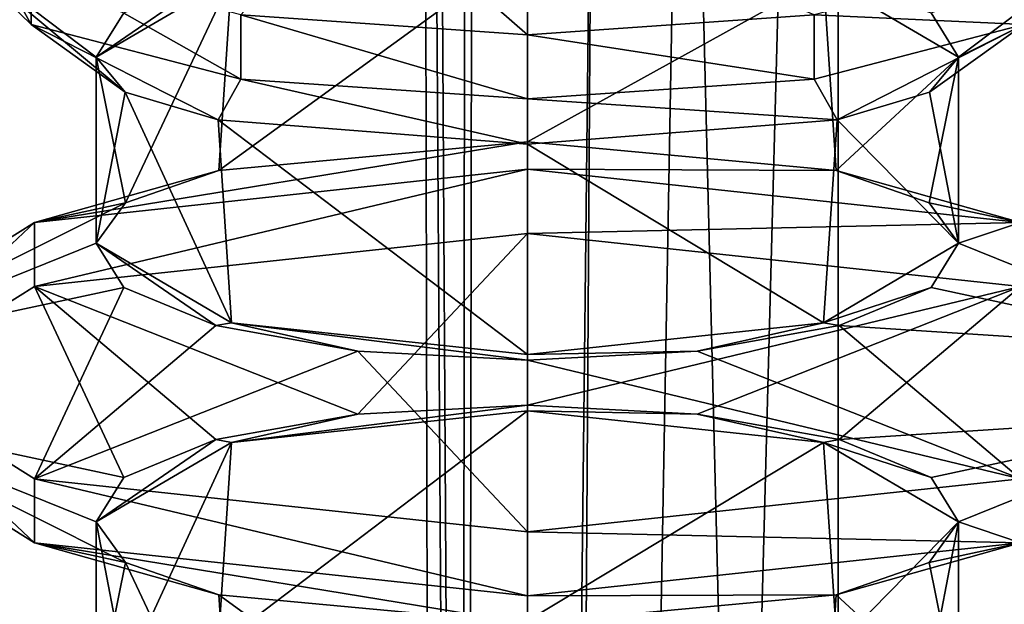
# Model space of a CAD drawing. Header units: millimetres. Extents: x -18.9 to 18.9, y -8.8 to 39.
# Tile 276 of 331: x 6.2 to 8.4, y 22.7 to 24.1. Entities that reach past the tile are written whole.
import ezdxf

# ---------------------------------------------------------------- set-up
doc = ezdxf.new("R2010")
doc.units = ezdxf.units.MM
doc.header["$LTSCALE"] = 65.185185
for name, color, linetype in [('1', 7, 'CONTINUOUS'), ('1430', 7, 'CONTINUOUS'), ('1431', 7, 'CONTINUOUS'), ('1432', 7, 'CONTINUOUS'), ('1433', 7, 'CONTINUOUS'), ('1456', 7, 'CONTINUOUS'), ('1457', 7, 'CONTINUOUS'), ('1458', 7, 'CONTINUOUS'), ('1459', 7, 'CONTINUOUS'), ('1494', 7, 'CONTINUOUS'), ('1495', 7, 'CONTINUOUS'), ('1496', 7, 'CONTINUOUS'), ('1497', 7, 'CONTINUOUS'), ('1498', 7, 'CONTINUOUS'), ('1499', 7, 'CONTINUOUS'), ('15', 7, 'CONTINUOUS'), ('1534', 7, 'CONTINUOUS'), ('1535', 7, 'CONTINUOUS'), ('1536', 7, 'CONTINUOUS'), ('1537', 7, 'CONTINUOUS'), ('1539', 7, 'CONTINUOUS'), ('7', 7, 'CONTINUOUS'), ('8', 7, 'CONTINUOUS')]:
    doc.layers.add(name, color=color, linetype=linetype)

msp = doc.modelspace()

# ---------------------------------------------------------------- linework, layer by layer
at = {"layer": '1', "color": 7, "linetype": 'Continuous'}
for points in [[(3.5677, -3.5, -17.0303), (4.2931, 26.4, -16.8621), (6.4071, -3.5, -16.1774), (3.5677, -3.5, -17.0303)], [(4.2931, 26.4, -16.8621), (9.0291, 26.4, -14.874), (6.4071, -3.5, -16.1774), (4.2931, 26.4, -16.8621)], [(6.4071, -3.5, -16.1774), (9.0291, 26.4, -14.874), (9.0598, -3.5, -14.8553), (6.4071, -3.5, -16.1774)]]:
    msp.add_3dface(points, dxfattribs=at)
at = {"layer": '1430', "color": 7, "linetype": 'Continuous'}
for points in [[(7.35, 23.794, -13.1832), (7.35, 24.2363, -13.1832), (8.019, 24.1647, -12.9174), (7.35, 23.794, -13.1832)], [(7.35, 23.794, -13.1832), (8.019, 24.1647, -12.9174), (8.0473, 23.7294, -12.8897), (7.35, 23.794, -13.1832)], [(8.019, 24.1647, -12.9174), (8.3241, 23.985, -12.2499), (8.0473, 23.7294, -12.8897), (8.019, 24.1647, -12.9174)], [(8.3241, 23.985, -12.2499), (8.2575, 23.6565, -12.5647), (8.0473, 23.7294, -12.8897), (8.3241, 23.985, -12.2499)], [(8.3241, 23.985, -12.2499), (8.3241, 23.565, -12.1665), (8.2575, 23.6565, -12.5647), (8.3241, 23.985, -12.2499)], [(8.3241, 23.565, -12.1665), (8.3241, 23.985, -12.2499), (8.2585, 23.9066, -11.8544), (8.3241, 23.565, -12.1665)], [(8.3241, 23.565, -12.1665), (8.2585, 23.9066, -11.8544), (8.0496, 23.8441, -11.5291), (8.3241, 23.565, -12.1665)], [(7.35, 23.7885, -11.2332), (8.019, 23.3853, -11.4989), (8.0496, 23.8441, -11.5291), (7.35, 23.7885, -11.2332)], [(8.019, 23.3853, -11.4989), (8.3241, 23.565, -12.1665), (8.0496, 23.8441, -11.5291), (8.019, 23.3853, -11.4989)], [(7.35, 23.7885, -11.2332), (7.35, 23.3137, -11.2332), (8.019, 23.3853, -11.4989), (7.35, 23.7885, -11.2332)]]:
    msp.add_3dface(points, dxfattribs=at)
at = {"layer": '1431', "color": 7, "linetype": 'Continuous'}
for points in [[(8.4715, 24.2041, -11.5635), (7.9975, 24.0809, -11.1058), (8.4715, 24.0592, -11.6025), (8.4715, 24.2041, -11.5635)], [(7.9975, 24.0809, -11.1058), (7.35, 24.0358, -10.9382), (7.9975, 23.936, -11.1448), (7.9975, 24.0809, -11.1058)], [(7.9975, 24.0809, -11.1058), (7.9975, 23.936, -11.1448), (8.4715, 24.0592, -11.6025), (7.9975, 24.0809, -11.1058)], [(7.35, 24.0358, -10.9382), (7.35, 23.8909, -10.9772), (7.9975, 23.936, -11.1448), (7.35, 24.0358, -10.9382)]]:
    msp.add_3dface(points, dxfattribs=at)
at = {"layer": '1432', "color": 7, "linetype": 'Continuous'}
for points in [[(8.3241, 23.985, -12.2499), (8.2621, 24.0854, -12.6227), (8.645, 24.2276, -12.2277), (8.3241, 23.985, -12.2499)], [(8.4715, 24.0592, -11.6025), (8.3241, 23.985, -12.2499), (8.645, 24.2276, -12.2277), (8.4715, 24.0592, -11.6025)], [(7.9975, 23.936, -11.1448), (8.0496, 23.8441, -11.5291), (8.4715, 24.0592, -11.6025), (7.9975, 23.936, -11.1448)], [(8.0496, 23.8441, -11.5291), (8.2585, 23.9066, -11.8544), (8.4715, 24.0592, -11.6025), (8.0496, 23.8441, -11.5291)], [(8.2585, 23.9066, -11.8544), (8.3241, 23.985, -12.2499), (8.4715, 24.0592, -11.6025), (8.2585, 23.9066, -11.8544)], [(7.35, 23.8909, -10.9772), (8.0496, 23.8441, -11.5291), (7.9975, 23.936, -11.1448), (7.35, 23.8909, -10.9772)], [(7.35, 23.8909, -10.9772), (7.35, 23.7885, -11.2332), (8.0496, 23.8441, -11.5291), (7.35, 23.8909, -10.9772)]]:
    msp.add_3dface(points, dxfattribs=at)
at = {"layer": '1433', "color": 7, "linetype": 'Continuous'}
msp.add_3dface([(7.35, 24.3507, -11.1848), (7.35, 24.0358, -10.9382), (7.9975, 24.0809, -11.1058), (7.35, 24.3507, -11.1848)], dxfattribs=at)
at = {"layer": '1456', "color": 7, "linetype": 'Continuous'}
for points in [[(7.35, 22.7115, -13.1832), (7.35, 23.1863, -13.1832), (8.019, 23.1147, -12.9174), (7.35, 22.7115, -13.1832)], [(7.35, 22.7115, -13.1832), (8.019, 23.1147, -12.9174), (8.0496, 22.6559, -12.8873), (7.35, 22.7115, -13.1832)], [(8.019, 23.1147, -12.9174), (8.3241, 22.935, -12.2499), (8.0496, 22.6559, -12.8873), (8.019, 23.1147, -12.9174)], [(8.0496, 22.6559, -12.8873), (8.3241, 22.935, -12.2499), (8.2585, 22.5934, -12.562), (8.0496, 22.6559, -12.8873)], [(8.3241, 22.515, -12.1665), (8.3241, 22.935, -12.2499), (8.2575, 22.8435, -11.8517), (8.3241, 22.515, -12.1665)], [(8.3241, 22.935, -12.2499), (8.3241, 22.515, -12.1665), (8.2585, 22.5934, -12.562), (8.3241, 22.935, -12.2499)], [(8.3241, 22.515, -12.1665), (8.2575, 22.8435, -11.8517), (8.0473, 22.7706, -11.5267), (8.3241, 22.515, -12.1665)], [(7.35, 22.706, -11.2332), (8.019, 22.3353, -11.4989), (8.0473, 22.7706, -11.5267), (7.35, 22.706, -11.2332)], [(8.019, 22.3353, -11.4989), (8.3241, 22.515, -12.1665), (8.0473, 22.7706, -11.5267), (8.019, 22.3353, -11.4989)]]:
    msp.add_3dface(points, dxfattribs=at)
at = {"layer": '1457', "color": 7, "linetype": 'Continuous'}
for points in [[(7.35, 23.587, -13.7485), (7.35, 23.7319, -13.7095), (8.4637, 23.612, -13.2641), (7.35, 23.587, -13.7485)], [(7.35, 23.587, -13.7485), (8.4637, 23.612, -13.2641), (8.4637, 23.4671, -13.3031), (7.35, 23.587, -13.7485)], [(8.4637, 23.0329, -11.1133), (7.35, 22.913, -10.6679), (8.4637, 22.888, -11.1523), (8.4637, 23.0329, -11.1133)], [(7.35, 22.913, -10.6679), (7.35, 22.7681, -10.7068), (8.4637, 22.888, -11.1523), (7.35, 22.913, -10.6679)]]:
    msp.add_3dface(points, dxfattribs=at)
at = {"layer": '1458', "color": 7, "linetype": 'Continuous'}
for points in [[(7.35, 23.1993, -13.2316), (7.35, 23.587, -13.7485), (8.4637, 23.4671, -13.3031), (7.35, 23.1993, -13.2316)], [(7.7331, 23.1789, -13.1558), (7.35, 23.1993, -13.2316), (8.4637, 23.4671, -13.3031), (7.7331, 23.1789, -13.1558)], [(8.054, 23.1212, -12.9414), (7.7331, 23.1789, -13.1558), (8.4637, 23.4671, -13.3031), (8.054, 23.1212, -12.9414)], [(8.925, 23.1776, -12.2277), (8.054, 23.1212, -12.9414), (8.4637, 23.4671, -13.3031), (8.925, 23.1776, -12.2277)], [(8.2621, 23.0354, -12.6227), (8.054, 23.1212, -12.9414), (8.925, 23.1776, -12.2277), (8.2621, 23.0354, -12.6227)], [(8.3241, 22.935, -12.2499), (8.2621, 23.0354, -12.6227), (8.925, 23.1776, -12.2277), (8.3241, 22.935, -12.2499)], [(8.4637, 22.888, -11.1523), (8.3241, 22.935, -12.2499), (8.925, 23.1776, -12.2277), (8.4637, 22.888, -11.1523)], [(8.2575, 22.8435, -11.8517), (8.3241, 22.935, -12.2499), (8.4637, 22.888, -11.1523), (8.2575, 22.8435, -11.8517)], [(7.35, 22.7681, -10.7068), (8.0473, 22.7706, -11.5267), (8.4637, 22.888, -11.1523), (7.35, 22.7681, -10.7068)], [(8.0473, 22.7706, -11.5267), (8.2575, 22.8435, -11.8517), (8.4637, 22.888, -11.1523), (8.0473, 22.7706, -11.5267)], [(7.35, 22.7681, -10.7068), (7.35, 22.706, -11.2332), (8.0473, 22.7706, -11.5267), (7.35, 22.7681, -10.7068)]]:
    msp.add_3dface(points, dxfattribs=at)
at = {"layer": '1459', "color": 7, "linetype": 'Continuous'}
for points in [[(7.35, 23.7319, -13.7095), (7.35, 23.794, -13.1832), (8.0473, 23.7294, -12.8897), (7.35, 23.7319, -13.7095)], [(8.4637, 23.612, -13.2641), (7.35, 23.7319, -13.7095), (8.0473, 23.7294, -12.8897), (8.4637, 23.612, -13.2641)], [(8.2575, 23.6565, -12.5647), (8.4637, 23.612, -13.2641), (8.0473, 23.7294, -12.8897), (8.2575, 23.6565, -12.5647)], [(8.3241, 23.565, -12.1665), (8.4637, 23.612, -13.2641), (8.2575, 23.6565, -12.5647), (8.3241, 23.565, -12.1665)], [(8.4637, 23.612, -13.2641), (8.3241, 23.565, -12.1665), (8.925, 23.3224, -12.1887), (8.4637, 23.612, -13.2641)], [(8.3241, 23.565, -12.1665), (8.2621, 23.4646, -11.7937), (8.925, 23.3224, -12.1887), (8.3241, 23.565, -12.1665)], [(8.2621, 23.4646, -11.7937), (8.054, 23.3788, -11.475), (8.925, 23.3224, -12.1887), (8.2621, 23.4646, -11.7937)], [(8.054, 23.3788, -11.475), (7.7331, 23.3211, -11.2606), (8.4637, 23.0329, -11.1133), (8.054, 23.3788, -11.475)], [(8.925, 23.3224, -12.1887), (8.054, 23.3788, -11.475), (8.4637, 23.0329, -11.1133), (8.925, 23.3224, -12.1887)], [(7.7331, 23.3211, -11.2606), (7.35, 23.3007, -11.1848), (8.4637, 23.0329, -11.1133), (7.7331, 23.3211, -11.2606)], [(7.35, 23.3007, -11.1848), (7.35, 22.913, -10.6679), (8.4637, 23.0329, -11.1133), (7.35, 23.3007, -11.1848)]]:
    msp.add_3dface(points, dxfattribs=at)
at = {"layer": '1494', "color": 7, "linetype": 'Continuous'}
for points in [[(6.6529, 23.7294, -12.8899), (7.35, 23.794, -13.1832), (6.2363, 23.612, -13.2641), (6.6529, 23.7294, -12.8899)], [(7.35, 23.794, -13.1832), (7.35, 23.7319, -13.7095), (6.2363, 23.612, -13.2641), (7.35, 23.794, -13.1832)], [(6.4422, 23.6563, -12.5638), (6.6529, 23.7294, -12.8899), (6.2363, 23.612, -13.2641), (6.4422, 23.6563, -12.5638)], [(6.3759, 23.565, -12.1665), (6.4422, 23.6563, -12.5638), (5.775, 23.3224, -12.1887), (6.3759, 23.565, -12.1665)], [(6.4422, 23.6563, -12.5638), (6.2363, 23.612, -13.2641), (5.775, 23.3224, -12.1887), (6.4422, 23.6563, -12.5638)], [(6.4379, 23.4646, -11.7937), (6.3759, 23.565, -12.1665), (5.775, 23.3224, -12.1887), (6.4379, 23.4646, -11.7937)], [(6.4379, 23.4646, -11.7937), (5.775, 23.3224, -12.1887), (6.2363, 23.0329, -11.1133), (6.4379, 23.4646, -11.7937)], [(6.646, 23.3788, -11.475), (6.4379, 23.4646, -11.7937), (6.2363, 23.0329, -11.1133), (6.646, 23.3788, -11.475)], [(6.9669, 23.3211, -11.2606), (6.646, 23.3788, -11.475), (6.2363, 23.0329, -11.1133), (6.9669, 23.3211, -11.2606)], [(6.9669, 23.3211, -11.2606), (6.2363, 23.0329, -11.1133), (7.35, 22.913, -10.6679), (6.9669, 23.3211, -11.2606)], [(7.35, 23.3007, -11.1848), (6.9669, 23.3211, -11.2606), (7.35, 22.913, -10.6679), (7.35, 23.3007, -11.1848)]]:
    msp.add_3dface(points, dxfattribs=at)
at = {"layer": '1495', "color": 7, "linetype": 'Continuous'}
for points in [[(7.35, 23.587, -13.7485), (6.9669, 23.1789, -13.1558), (6.2363, 23.4671, -13.3031), (7.35, 23.587, -13.7485)], [(7.35, 23.1993, -13.2316), (6.9669, 23.1789, -13.1558), (7.35, 23.587, -13.7485), (7.35, 23.1993, -13.2316)], [(6.4379, 23.0354, -12.6227), (5.775, 23.1776, -12.2277), (6.2363, 23.4671, -13.3031), (6.4379, 23.0354, -12.6227)], [(6.9669, 23.1789, -13.1558), (6.646, 23.1212, -12.9414), (6.2363, 23.4671, -13.3031), (6.9669, 23.1789, -13.1558)], [(6.646, 23.1212, -12.9414), (6.4379, 23.0354, -12.6227), (6.2363, 23.4671, -13.3031), (6.646, 23.1212, -12.9414)], [(6.3759, 22.935, -12.2499), (6.4422, 22.8437, -11.8526), (5.775, 23.1776, -12.2277), (6.3759, 22.935, -12.2499)], [(6.4379, 23.0354, -12.6227), (6.3759, 22.935, -12.2499), (5.775, 23.1776, -12.2277), (6.4379, 23.0354, -12.6227)], [(6.4422, 22.8437, -11.8526), (6.2363, 22.888, -11.1523), (5.775, 23.1776, -12.2277), (6.4422, 22.8437, -11.8526)], [(6.4422, 22.8437, -11.8526), (6.6529, 22.7706, -11.5265), (6.2363, 22.888, -11.1523), (6.4422, 22.8437, -11.8526)], [(6.6529, 22.7706, -11.5265), (7.35, 22.706, -11.2332), (6.2363, 22.888, -11.1523), (6.6529, 22.7706, -11.5265)], [(7.35, 22.706, -11.2332), (7.35, 22.7681, -10.7068), (6.2363, 22.888, -11.1523), (7.35, 22.706, -11.2332)]]:
    msp.add_3dface(points, dxfattribs=at)
at = {"layer": '1496', "color": 7, "linetype": 'Continuous'}
for points in [[(7.35, 23.7319, -13.7095), (7.35, 23.587, -13.7485), (6.2363, 23.4671, -13.3031), (7.35, 23.7319, -13.7095)], [(6.2363, 23.612, -13.2641), (7.35, 23.7319, -13.7095), (6.2363, 23.4671, -13.3031), (6.2363, 23.612, -13.2641)], [(5.775, 23.3224, -12.1887), (6.2363, 23.612, -13.2641), (5.775, 23.1776, -12.2277), (5.775, 23.3224, -12.1887)], [(5.775, 23.1776, -12.2277), (6.2363, 23.612, -13.2641), (6.2363, 23.4671, -13.3031), (5.775, 23.1776, -12.2277)], [(6.2363, 23.0329, -11.1133), (5.775, 23.3224, -12.1887), (6.2363, 22.888, -11.1523), (6.2363, 23.0329, -11.1133)], [(6.2363, 22.888, -11.1523), (5.775, 23.3224, -12.1887), (5.775, 23.1776, -12.2277), (6.2363, 22.888, -11.1523)], [(7.35, 22.913, -10.6679), (6.2363, 23.0329, -11.1133), (7.35, 22.7681, -10.7068), (7.35, 22.913, -10.6679)], [(7.35, 22.7681, -10.7068), (6.2363, 23.0329, -11.1133), (6.2363, 22.888, -11.1523), (7.35, 22.7681, -10.7068)]]:
    msp.add_3dface(points, dxfattribs=at)
at = {"layer": '1497', "color": 7, "linetype": 'Continuous'}
for points in [[(6.9669, 23.1789, -13.1558), (6.6812, 23.1148, -12.9176), (6.646, 23.1212, -12.9414), (6.9669, 23.1789, -13.1558)], [(7.35, 23.1863, -13.1832), (6.6812, 23.1148, -12.9176), (7.35, 23.1993, -13.2316), (7.35, 23.1863, -13.1832)], [(7.35, 23.1993, -13.2316), (6.6812, 23.1148, -12.9176), (6.9669, 23.1789, -13.1558), (7.35, 23.1993, -13.2316)], [(7.7331, 23.1789, -13.1558), (7.35, 23.1863, -13.1832), (7.35, 23.1993, -13.2316), (7.7331, 23.1789, -13.1558)], [(8.019, 23.1147, -12.9174), (7.35, 23.1863, -13.1832), (7.7331, 23.1789, -13.1558), (8.019, 23.1147, -12.9174)], [(8.054, 23.1212, -12.9414), (8.019, 23.1147, -12.9174), (7.7331, 23.1789, -13.1558), (8.054, 23.1212, -12.9414)], [(6.6812, 23.1148, -12.9176), (6.3759, 22.935, -12.2499), (6.646, 23.1212, -12.9414), (6.6812, 23.1148, -12.9176)], [(6.646, 23.1212, -12.9414), (6.3759, 22.935, -12.2499), (6.4379, 23.0354, -12.6227), (6.646, 23.1212, -12.9414)], [(8.2621, 23.0354, -12.6227), (8.019, 23.1147, -12.9174), (8.054, 23.1212, -12.9414), (8.2621, 23.0354, -12.6227)], [(8.3241, 22.935, -12.2499), (8.019, 23.1147, -12.9174), (8.2621, 23.0354, -12.6227), (8.3241, 22.935, -12.2499)]]:
    msp.add_3dface(points, dxfattribs=at)
at = {"layer": '1498', "color": 7, "linetype": 'Continuous'}
for points in [[(6.6812, 23.3852, -11.4988), (6.3759, 23.565, -12.1665), (6.646, 23.3788, -11.475), (6.6812, 23.3852, -11.4988)], [(6.646, 23.3788, -11.475), (6.3759, 23.565, -12.1665), (6.4379, 23.4646, -11.7937), (6.646, 23.3788, -11.475)], [(8.3241, 23.565, -12.1665), (8.019, 23.3853, -11.4989), (8.2621, 23.4646, -11.7937), (8.3241, 23.565, -12.1665)], [(8.2621, 23.4646, -11.7937), (8.019, 23.3853, -11.4989), (8.054, 23.3788, -11.475), (8.2621, 23.4646, -11.7937)], [(6.9669, 23.3211, -11.2606), (6.6812, 23.3852, -11.4988), (6.646, 23.3788, -11.475), (6.9669, 23.3211, -11.2606)], [(7.35, 23.3137, -11.2332), (6.6812, 23.3852, -11.4988), (7.35, 23.3007, -11.1848), (7.35, 23.3137, -11.2332)], [(7.35, 23.3007, -11.1848), (6.6812, 23.3852, -11.4988), (6.9669, 23.3211, -11.2606), (7.35, 23.3007, -11.1848)], [(8.019, 23.3853, -11.4989), (7.35, 23.3137, -11.2332), (7.7331, 23.3211, -11.2606), (8.019, 23.3853, -11.4989)], [(8.054, 23.3788, -11.475), (8.019, 23.3853, -11.4989), (7.7331, 23.3211, -11.2606), (8.054, 23.3788, -11.475)], [(7.7331, 23.3211, -11.2606), (7.35, 23.3137, -11.2332), (7.35, 23.3007, -11.1848), (7.7331, 23.3211, -11.2606)]]:
    msp.add_3dface(points, dxfattribs=at)
at = {"layer": '1499', "color": 7, "linetype": 'Continuous'}
for points in [[(7.35, 22.7115, -13.1832), (6.6511, 22.656, -12.8881), (7.35, 23.1863, -13.1832), (7.35, 22.7115, -13.1832)], [(7.35, 23.1863, -13.1832), (6.6511, 22.656, -12.8881), (6.6812, 23.1148, -12.9176), (7.35, 23.1863, -13.1832)], [(6.6812, 23.1148, -12.9176), (6.4415, 22.5934, -12.562), (6.3759, 22.935, -12.2499), (6.6812, 23.1148, -12.9176)], [(6.6511, 22.656, -12.8881), (6.4415, 22.5934, -12.562), (6.6812, 23.1148, -12.9176), (6.6511, 22.656, -12.8881)], [(6.4415, 22.5934, -12.562), (6.3759, 22.515, -12.1665), (6.3759, 22.935, -12.2499), (6.4415, 22.5934, -12.562)], [(6.3759, 22.935, -12.2499), (6.3759, 22.515, -12.1665), (6.4422, 22.8437, -11.8526), (6.3759, 22.935, -12.2499)], [(6.3759, 22.515, -12.1665), (6.6812, 22.3352, -11.4988), (6.4422, 22.8437, -11.8526), (6.3759, 22.515, -12.1665)], [(6.4422, 22.8437, -11.8526), (6.6812, 22.3352, -11.4988), (6.6529, 22.7706, -11.5265), (6.4422, 22.8437, -11.8526)], [(6.6812, 22.3352, -11.4988), (7.35, 22.2637, -11.2332), (6.6529, 22.7706, -11.5265), (6.6812, 22.3352, -11.4988)], [(6.6529, 22.7706, -11.5265), (7.35, 22.2637, -11.2332), (7.35, 22.706, -11.2332), (6.6529, 22.7706, -11.5265)]]:
    msp.add_3dface(points, dxfattribs=at)
at = {"layer": '15', "color": 7, "linetype": 'Continuous'}
for points in [[(5.9019, -3.5, 16.3685), (9.021, 26.4, 14.8789), (3.603, 26.4, 17.0228), (5.9019, -3.5, 16.3685)], [(5.9019, -3.5, 16.3685), (10.7441, -3.5, 13.6867), (9.021, 26.4, 14.8789), (5.9019, -3.5, 16.3685)]]:
    msp.add_3dface(points, dxfattribs=at)
at = {"layer": '1534', "color": 7, "linetype": 'Continuous'}
for points in [[(6.9669, 24.3711, -11.2606), (6.7025, 24.0809, -11.1058), (7.35, 24.0358, -10.9382), (6.9669, 24.3711, -11.2606)], [(7.35, 24.3507, -11.1848), (6.9669, 24.3711, -11.2606), (7.35, 24.0358, -10.9382), (7.35, 24.3507, -11.1848)]]:
    msp.add_3dface(points, dxfattribs=at)
at = {"layer": '1535', "color": 7, "linetype": 'Continuous'}
for points in [[(6.3759, 23.985, -12.2499), (6.4415, 23.9066, -11.8544), (6.055, 24.2276, -12.2277), (6.3759, 23.985, -12.2499)], [(6.4379, 24.0854, -12.6227), (6.3759, 23.985, -12.2499), (6.055, 24.2276, -12.2277), (6.4379, 24.0854, -12.6227)], [(6.4415, 23.9066, -11.8544), (6.2285, 24.0592, -11.6025), (6.055, 24.2276, -12.2277), (6.4415, 23.9066, -11.8544)], [(6.4415, 23.9066, -11.8544), (6.6511, 23.844, -11.5283), (6.2285, 24.0592, -11.6025), (6.4415, 23.9066, -11.8544)], [(6.6511, 23.844, -11.5283), (6.7025, 23.936, -11.1448), (6.2285, 24.0592, -11.6025), (6.6511, 23.844, -11.5283)], [(6.6511, 23.844, -11.5283), (7.35, 23.7885, -11.2332), (6.7025, 23.936, -11.1448), (6.6511, 23.844, -11.5283)], [(7.35, 23.7885, -11.2332), (7.35, 23.8909, -10.9772), (6.7025, 23.936, -11.1448), (7.35, 23.7885, -11.2332)]]:
    msp.add_3dface(points, dxfattribs=at)
at = {"layer": '1536', "color": 7, "linetype": 'Continuous'}
for points in [[(6.2285, 24.2041, -11.5635), (6.055, 24.3724, -12.1887), (6.2285, 24.0592, -11.6025), (6.2285, 24.2041, -11.5635)], [(6.2285, 24.0592, -11.6025), (6.055, 24.3724, -12.1887), (6.055, 24.2276, -12.2277), (6.2285, 24.0592, -11.6025)], [(6.7025, 24.0809, -11.1058), (6.2285, 24.2041, -11.5635), (6.7025, 23.936, -11.1448), (6.7025, 24.0809, -11.1058)], [(6.7025, 23.936, -11.1448), (6.2285, 24.2041, -11.5635), (6.2285, 24.0592, -11.6025), (6.7025, 23.936, -11.1448)], [(7.35, 24.0358, -10.9382), (6.7025, 24.0809, -11.1058), (7.35, 23.8909, -10.9772), (7.35, 24.0358, -10.9382)], [(7.35, 23.8909, -10.9772), (6.7025, 24.0809, -11.1058), (6.7025, 23.936, -11.1448), (7.35, 23.8909, -10.9772)]]:
    msp.add_3dface(points, dxfattribs=at)
at = {"layer": '1537', "color": 7, "linetype": 'Continuous'}
for points in [[(6.6812, 24.1648, -12.9176), (6.3759, 23.985, -12.2499), (6.646, 24.1712, -12.9414), (6.6812, 24.1648, -12.9176)], [(6.646, 24.1712, -12.9414), (6.3759, 23.985, -12.2499), (6.4379, 24.0854, -12.6227), (6.646, 24.1712, -12.9414)], [(8.3241, 23.985, -12.2499), (8.019, 24.1647, -12.9174), (8.2621, 24.0854, -12.6227), (8.3241, 23.985, -12.2499)]]:
    msp.add_3dface(points, dxfattribs=at)
at = {"layer": '1539', "color": 7, "linetype": 'Continuous'}
for points in [[(7.35, 24.2363, -13.1832), (7.35, 23.794, -13.1832), (6.6529, 23.7294, -12.8899), (7.35, 24.2363, -13.1832)], [(6.6812, 24.1648, -12.9176), (7.35, 24.2363, -13.1832), (6.6529, 23.7294, -12.8899), (6.6812, 24.1648, -12.9176)], [(6.3759, 23.985, -12.2499), (6.6812, 24.1648, -12.9176), (6.4422, 23.6563, -12.5638), (6.3759, 23.985, -12.2499)], [(6.4422, 23.6563, -12.5638), (6.6812, 24.1648, -12.9176), (6.6529, 23.7294, -12.8899), (6.4422, 23.6563, -12.5638)], [(6.4415, 23.9066, -11.8544), (6.3759, 23.985, -12.2499), (6.3759, 23.565, -12.1665), (6.4415, 23.9066, -11.8544)], [(6.3759, 23.565, -12.1665), (6.3759, 23.985, -12.2499), (6.4422, 23.6563, -12.5638), (6.3759, 23.565, -12.1665)], [(6.6812, 23.3852, -11.4988), (6.4415, 23.9066, -11.8544), (6.3759, 23.565, -12.1665), (6.6812, 23.3852, -11.4988)], [(6.6511, 23.844, -11.5283), (6.4415, 23.9066, -11.8544), (6.6812, 23.3852, -11.4988), (6.6511, 23.844, -11.5283)], [(7.35, 23.7885, -11.2332), (6.6511, 23.844, -11.5283), (7.35, 23.3137, -11.2332), (7.35, 23.7885, -11.2332)], [(7.35, 23.3137, -11.2332), (6.6511, 23.844, -11.5283), (6.6812, 23.3852, -11.4988), (7.35, 23.3137, -11.2332)]]:
    msp.add_3dface(points, dxfattribs=at)
at = {"layer": '7', "color": 7, "linetype": 'Continuous'}
for points in [[(7.1086, 32.4, 8.3562), (7.1086, 29.8178, 8.3562), (7.3235, -3.5, 7.2708), (7.1086, 32.4, 8.3562)], [(7.5416, 32.4, 6.846), (7.1086, 32.4, 8.3562), (7.3235, -3.5, 7.2708), (7.5416, 32.4, 6.846)], [(8.432, -3.5, 5.9497), (7.5416, 32.4, 6.846), (7.3235, -3.5, 7.2708), (8.432, -3.5, 5.9497)], [(8.7092, 32.4, 5.7947), (7.5416, 32.4, 6.846), (8.432, -3.5, 5.9497), (8.7092, 32.4, 5.7947)], [(7.1086, 29.8178, 8.3562), (7.2136, 29.4592, 9.1227), (7.1795, -3.5, 8.9873), (7.1086, 29.8178, 8.3562)], [(7.3235, -3.5, 7.2708), (7.1086, 29.8178, 8.3562), (7.1795, -3.5, 8.9873), (7.3235, -3.5, 7.2708)], [(7.2136, 29.4592, 9.1227), (7.2325, 29.4323, 9.1875), (7.1795, -3.5, 8.9873), (7.2136, 29.4592, 9.1227)], [(7.2325, 29.4323, 9.1875), (7.5455, 29.241, 9.8726), (7.1795, -3.5, 8.9873), (7.2325, 29.4323, 9.1875)], [(7.5455, 29.241, 9.8726), (7.7685, 29.2165, 10.18), (7.1795, -3.5, 8.9873), (7.5455, 29.241, 9.8726)], [(7.7685, 29.2165, 10.18), (8.0516, 29.1905, 10.4742), (7.1795, -3.5, 8.9873), (7.7685, 29.2165, 10.18)], [(8.0516, 29.1905, 10.4742), (8.0516, -3.5, 10.4742), (7.1795, -3.5, 8.9873), (8.0516, 29.1905, 10.4742)]]:
    msp.add_3dface(points, dxfattribs=at)
at = {"layer": '8', "color": 7, "linetype": 'Continuous'}
for points in [[(8.0516, -3.5, 10.4742), (8.0516, 29.1905, 10.4742), (10.7699, -3.5, 12.9218), (8.0516, -3.5, 10.4742)], [(8.0516, 29.1905, 10.4742), (9.2835, 29.0956, 11.5834), (10.7699, -3.5, 12.9218), (8.0516, 29.1905, 10.4742)]]:
    msp.add_3dface(points, dxfattribs=at)

doc.saveas('drawing.dxf')
